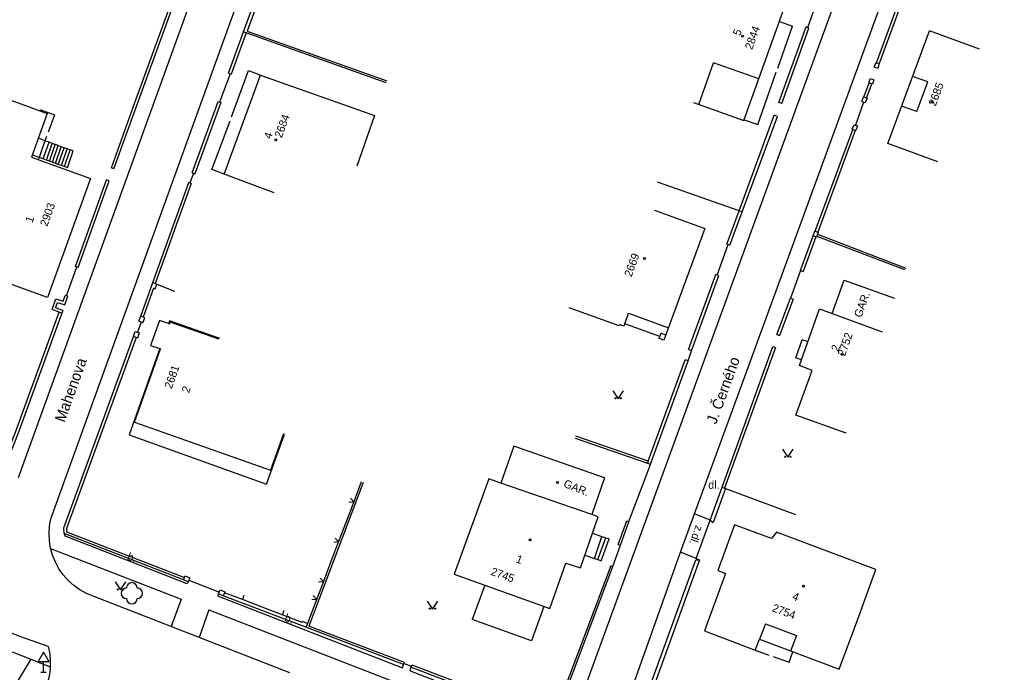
# Model space of a CAD drawing. Extents: x -584400 to -581602, y -1210894 to -1208793.
# Drawn here: x -583374.3 to -583281.7, y -1210488 to -1210426.9 of the extents above; entities that cross this region are included whole.
import ezdxf

# ---------------------------------------------------------------- set-up
doc = ezdxf.new("R2010")
doc.units = 0
for name, color, linetype in [('BUDOVY_MĚŘ', 7, 'Continuous'), ('NÁZVY_ULIC_TOK_SMĚR', 7, 'Continuous'), ('POMOC_POPIS', 7, 'Continuous'), ('ROZHRANÍ_PLOCH', 7, 'Continuous'), ('ZELEŇ', 7, 'Continuous'), ('ZN_BUDOV', 7, 'Continuous'), ('ZN_DOPLŇKOVÉ', 7, 'Continuous'), ('ZN_KULTUR', 7, 'Continuous'), ('Č_POPIS_EVID', 7, 'Continuous')]:
    doc.layers.add(name, color=color, linetype=linetype)

msp = doc.modelspace()

# ---------------------------------------------------------------- linework, layer by layer
at = {"layer": 'BUDOVY_MĚŘ'}
for points in [[(-583311.11, -1210434.61), (-583306.4, -1210436.3), (-583301.71, -1210423.21), (-583306.41, -1210421.52)], [(-583288.23, -1210440.17), (-583292.92, -1210438.44), (-583289, -1210427.88)], [(-583284.31, -1210429.61), (-583289, -1210427.88)], [(-583350.42, -1210443.06), (-583355.12, -1210441.33), (-583351.7, -1210432.06), (-583341.02, -1210435.84), (-583342.69, -1210440.56)], [(-583380.65, -1210432.36), (-583371.68, -1210435.65), (-583373.17, -1210439.73), (-583367.62, -1210441.74), (-583371.66, -1210452.88), (-583378.59, -1210450.37), (-583377.25, -1210446.69), (-583384.83, -1210443.94), (-583380.65, -1210432.36)], [(-583314.77, -1210444.7), (-583310.07, -1210446.41), (-583313.89, -1210456.88), (-583314.35, -1210456.71), (-583314.29, -1210456.54), (-583317.57, -1210455.34), (-583317.65, -1210455.56), (-583318.03, -1210455.42), (-583318.08, -1210455.55), (-583322.78, -1210453.85)], [(-583298.14, -1210454.38), (-583297, -1210451.25), (-583292.3, -1210452.96)], [(-583296.82, -1210465.61), (-583301.52, -1210463.9), (-583300, -1210459.72), (-583301.18, -1210459.24), (-583299.3, -1210453.96), (-583298.14, -1210454.38)], [(-583355.52, -1210456.73), (-583360.23, -1210455.06), (-583360.33, -1210455.33), (-583361.18, -1210455.03), (-583362.01, -1210457.37), (-583361.15, -1210457.67), (-583364.02, -1210465.74), (-583351.15, -1210470.39), (-583349.45, -1210465.69)], [(-583298.14, -1210454.38), (-583293.44, -1210456.1)], [(-583319.46, -1210469.79), (-583327.96, -1210466.81), (-583329.18, -1210470.29)], [(-583329.18, -1210470.29), (-583330.31, -1210469.88), (-583333.54, -1210478.81)], [(-583319.46, -1210469.79), (-583320.66, -1210473.23)], [(-583320.66, -1210473.23), (-583329.18, -1210470.29)], [(-583333.54, -1210478.81), (-583324.59, -1210482.04), (-583323.09, -1210477.79), (-583321.72, -1210478.22), (-583320.06, -1210473.44), (-583320.66, -1210473.23)], [(-583303.8, -1210475.48), (-583307.27, -1210474.2), (-583308.85, -1210478.48), (-583308.12, -1210478.75), (-583310.1, -1210484.13), (-583305.33, -1210485.93), (-583304.94, -1210484.91), (-583297.47, -1210487.72), (-583295.71, -1210483.04)], [(-583295.71, -1210483.04), (-583294.04, -1210478.38), (-583303.34, -1210474.87), (-583303.8, -1210475.48)]]:
    msp.add_lwpolyline(points, dxfattribs=at)
at = {"layer": 'ROZHRANÍ_PLOCH'}
for points in [[(-583374.39, -1210469.76), (-583354.84, -1210415.64), (-583319.76, -1210319.13)], [(-583313.01, -1210330.05), (-583293.77, -1210336.88), (-583274.64, -1210343.78), (-583274.01, -1210344.01), (-583273.4, -1210344.32), (-583272.84, -1210344.7), (-583272.32, -1210345.14), (-583271.87, -1210345.64), (-583271.47, -1210346.19), (-583271.14, -1210346.78), (-583270.88, -1210347.41), (-583270.7, -1210348.06), (-583270.59, -1210348.73), (-583270.57, -1210349.41), (-583270.62, -1210350.09), (-583270.76, -1210350.75), (-583270.94, -1210351.31), (-583322.23, -1210492)], [(-583348.95, -1210488.05), (-583367.37, -1210480.88), (-583368.02, -1210480.61), (-583368.64, -1210480.27), (-583369.21, -1210479.87), (-583369.73, -1210479.4), (-583370.2, -1210478.87), (-583370.6, -1210478.3), (-583370.93, -1210477.68), (-583371.2, -1210477.03), (-583371.38, -1210476.36), (-583371.49, -1210475.67), (-583371.52, -1210474.97), (-583371.47, -1210474.27), (-583371.35, -1210473.63), (-583354.33, -1210426.52), (-583320.25, -1210332.6)], [(-583306.32, -1210460.3), (-583266.74, -1210352.02), (-583266.56, -1210351.13), (-583266.45, -1210350.22), (-583266.42, -1210349.31), (-583266.46, -1210348.4), (-583266.59, -1210347.5), (-583266.8, -1210346.61), (-583267.09, -1210345.74), (-583267.45, -1210344.91), (-583267.88, -1210344.1), (-583268.38, -1210343.34), (-583269.21, -1210342.34), (-583270.04, -1210341.65), (-583270.93, -1210341.03), (-583271.86, -1210340.48), (-583273.12, -1210339.87), (-583292.67, -1210332.89)], [(-583303.23, -1210431.38), (-583301.85, -1210427.46)], [(-583303.07, -1210427.02), (-583301.85, -1210427.46)], [(-583310.62, -1210434.79), (-583309.25, -1210430.9)], [(-583305, -1210432.4), (-583309.25, -1210430.9)], [(-583354.42, -1210435.94), (-583352.82, -1210431.62), (-583351.7, -1210432.06)], [(-583306.37, -1210436.22), (-583305.1, -1210436.67), (-583303.37, -1210431.76)], [(-583290.2, -1210435.46), (-583289.17, -1210432.68), (-583290.59, -1210432.16)], [(-583372.3, -1210435.3), (-583372.34, -1210435.4)], [(-583372.3, -1210435.3), (-583371.02, -1210435.76), (-583371.61, -1210437.4)], [(-583290.2, -1210435.46), (-583291.62, -1210434.94)], [(-583355.12, -1210441.33), (-583356.26, -1210440.89), (-583354.56, -1210436.32)], [(-583371.9, -1210438.19), (-583372.52, -1210437.96)], [(-583371.9, -1210438.19), (-583372.46, -1210439.75)], [(-583372.06, -1210439.9), (-583371.5, -1210438.34)], [(-583371.75, -1210437.78), (-583371.9, -1210438.19)], [(-583371.5, -1210438.34), (-583371.9, -1210438.19)], [(-583371.77, -1210440.01), (-583371.22, -1210438.44)], [(-583371.22, -1210438.44), (-583371.5, -1210438.34)], [(-583371.49, -1210440.11), (-583370.94, -1210438.54)], [(-583370.94, -1210438.54), (-583371.22, -1210438.44)], [(-583370.66, -1210438.64), (-583370.94, -1210438.54)], [(-583372.46, -1210439.75), (-583373.09, -1210439.52)], [(-583371.21, -1210440.21), (-583370.66, -1210438.64)], [(-583370.93, -1210440.31), (-583370.37, -1210438.75)], [(-583370.37, -1210438.75), (-583370.66, -1210438.64)], [(-583370.65, -1210440.41), (-583370.09, -1210438.85)], [(-583370.09, -1210438.85), (-583370.37, -1210438.75)], [(-583370.36, -1210440.52), (-583369.81, -1210438.95)], [(-583369.81, -1210438.95), (-583370.09, -1210438.85)], [(-583370.08, -1210440.62), (-583369.53, -1210439.05)], [(-583369.53, -1210439.05), (-583369.81, -1210438.95)], [(-583369.8, -1210440.72), (-583369.25, -1210439.15), (-583369.53, -1210439.05)], [(-583372.46, -1210439.75), (-583372.54, -1210439.96)], [(-583372.06, -1210439.9), (-583372.46, -1210439.75)], [(-583371.77, -1210440.01), (-583372.06, -1210439.9)], [(-583371.49, -1210440.11), (-583371.77, -1210440.01)], [(-583371.21, -1210440.21), (-583371.49, -1210440.11)], [(-583370.93, -1210440.31), (-583371.21, -1210440.21)], [(-583370.65, -1210440.41), (-583370.93, -1210440.31)], [(-583370.36, -1210440.52), (-583370.65, -1210440.41)], [(-583370.08, -1210440.62), (-583370.36, -1210440.52)], [(-583369.8, -1210440.72), (-583370.08, -1210440.62)], [(-583317.57, -1210455.34), (-583317.21, -1210454.34), (-583313.47, -1210455.71)], [(-583360.33, -1210455.33), (-583360.24, -1210455.36), (-583360.18, -1210455.19)], [(-583355.62, -1210456.8), (-583360.18, -1210455.19)], [(-583314.17, -1210456.22), (-583314.29, -1210456.54)], [(-583314.17, -1210456.22), (-583313.71, -1210456.39)], [(-583300.99, -1210458.72), (-583301.53, -1210458.53), (-583300.93, -1210456.84)], [(-583300.39, -1210457.03), (-583300.93, -1210456.84)], [(-583363.5, -1210464.56), (-583361.07, -1210457.7)], [(-583361.15, -1210457.67), (-583361.07, -1210457.7)], [(-583311.02, -1210473.17), (-583306.32, -1210460.3)], [(-583363.5, -1210464.56), (-583350.76, -1210469.07)], [(-583349.55, -1210465.66), (-583350.76, -1210469.07)], [(-583317.18, -1210473.88), (-583315.15, -1210468.52)], [(-583312.35, -1210476.76), (-583311.02, -1210473.17)], [(-583309.57, -1210473.75), (-583311.02, -1210473.17)], [(-583370.11, -1210475), (-583370.04, -1210475.17), (-583369.93, -1210475.27)], [(-583358.48, -1210479.52), (-583358.58, -1210479.7), (-583369.93, -1210475.27)], [(-583320.59, -1210474.97), (-583319.7, -1210475.28)], [(-583320.41, -1210477.33), (-583319.7, -1210475.28)], [(-583320.09, -1210477.44), (-583319.35, -1210475.4)], [(-583320.09, -1210477.44), (-583319.78, -1210477.55), (-583319.03, -1210475.51)], [(-583319.7, -1210475.28), (-583319.35, -1210475.4)], [(-583319.35, -1210475.4), (-583319.03, -1210475.51)], [(-583371.37, -1210476.39), (-583359.15, -1210481.15), (-583360.07, -1210483.72)], [(-583318.68, -1210478.09), (-583317.97, -1210476.1)], [(-583321.3, -1210477.02), (-583320.41, -1210477.33)], [(-583320.41, -1210477.33), (-583320.09, -1210477.44)], [(-583318.8, -1210494.94), (-583312.35, -1210476.76)], [(-583310.88, -1210477.34), (-583312.35, -1210476.76)], [(-583371.6, -1210485.59), (-583374.16, -1210484.69), (-583376.7, -1210483.72), (-583379.2, -1210482.68), (-583381.67, -1210481.56), (-583384.11, -1210480.37), (-583386.51, -1210479.11)], [(-583330.69, -1210479.84), (-583331.86, -1210483.05)], [(-583355.63, -1210480.65), (-583355.74, -1210480.83), (-583338.41, -1210487.58), (-583338.29, -1210487.26)], [(-583325.15, -1210481.84), (-583326.32, -1210485.05), (-583331.86, -1210483.05)], [(-583356.54, -1210482.16), (-583357.46, -1210484.74)], [(-583356.54, -1210482.16), (-583324.28, -1210494.67)], [(-583304.39, -1210483.45), (-583304.94, -1210484.91)], [(-583304.39, -1210483.45), (-583301.47, -1210484.55), (-583302.02, -1210486.01)], [(-583371.6, -1210485.59), (-583371.46, -1210486.28), (-583371.4, -1210486.99), (-583371.4, -1210487.48)], [(-583374.99, -1210486.09), (-583373.22, -1210486.77)], [(-583305.33, -1210485.93), (-583304.05, -1210486.39)], [(-583303.67, -1210486.52), (-583302.17, -1210487.06), (-583301.81, -1210486.09)], [(-583373.22, -1210486.77), (-583383.1, -1210503.05), (-583383.8, -1210504.18), (-583384.56, -1210505.27), (-583385.39, -1210506.31), (-583386.28, -1210507.29), (-583387.23, -1210508.22), (-583388.23, -1210509.1), (-583389.28, -1210509.91), (-583390.38, -1210510.65), (-583391.61, -1210511.38)], [(-583371.4, -1210487.48), (-583371.42, -1210487.7), (-583371.52, -1210488.4), (-583371.69, -1210489.09), (-583371.94, -1210489.75), (-583372.14, -1210490.15), (-583375.06, -1210495.09)], [(-583373.22, -1210486.77), (-583371.4, -1210487.48)], [(-583337.69, -1210487.86), (-583337.57, -1210487.53)], [(-583337.69, -1210487.86), (-583325.15, -1210492.7), (-583324.8, -1210492.75), (-583324.44, -1210492.72), (-583324.16, -1210492.64)]]:
    msp.add_lwpolyline(points, dxfattribs=at)
at = {"layer": 'ZELEŇ'}
msp.add_circle((-583363.76, -1210480.6), 0.0005, dxfattribs=at)
for centre, start, end in [((-583364.26, -1210480.6), 89.99999, 269.99999), ((-583363.76, -1210480.1), 0, 179.99999), ((-583363.26, -1210480.6), 270, 89.99999), ((-583363.76, -1210481.1), 179.99999, 359.99999)]:
    msp.add_arc(centre, 0.5, start, end, dxfattribs=at)
at = {"layer": 'ZN_BUDOV'}
for centre in [(-583306.53, -1210428.39), (-583288.8, -1210434.57), (-583350.28, -1210438.11), (-583315.71, -1210449.23), (-583297.22, -1210458.21), (-583323.86, -1210470.21), (-583326.44, -1210475.59), (-583300.8, -1210479.94)]:
    msp.add_circle(centre, 0.0875, dxfattribs=at)
at = {"layer": 'ZN_DOPLŇKOVÉ'}
for p, q in [((-583372.03, -1210486.124), (-583372.53, -1210486.99)), ((-583372.03, -1210486.124), (-583371.53, -1210486.99)), ((-583372.53, -1210486.99), (-583371.53, -1210486.99)), ((-583372.03, -1210487.99), (-583372.03, -1210486.99)), ((-583372.28, -1210487.99), (-583371.78, -1210487.99))]:
    msp.add_line(p, q, dxfattribs=at)
for points in [[(-583365.68, -1210440.73), (-583363.63, -1210435.06), (-583357.6, -1210418.5), (-583358.58, -1210417.1)], [(-583365.44, -1210440.82), (-583363.4, -1210435.15), (-583357.32, -1210418.46), (-583358.37, -1210416.95), (-583358.58, -1210417.1)], [(-583353.29, -1210428), (-583350.5, -1210420.27), (-583350.21, -1210420.37)], [(-583350.21, -1210420.37), (-583352.94, -1210427.91)], [(-583293.97, -1210430.89), (-583291.38, -1210423.81)], [(-583300.42, -1210427.58), (-583299.3, -1210424.5)], [(-583291.12, -1210423.91), (-583293.72, -1210430.97)], [(-583303.13, -1210434.6), (-583300.58, -1210427.52)], [(-583302.84, -1210434.7), (-583300.3, -1210427.63), (-583300.58, -1210427.52)], [(-583354.69, -1210431.86), (-583353.29, -1210428)], [(-583353.05, -1210428.08), (-583354.45, -1210431.95)], [(-583353.05, -1210428.08), (-583353.29, -1210428)], [(-583339.92, -1210432.77), (-583353.05, -1210428.08)], [(-583352.94, -1210427.91), (-583339.86, -1210432.58)], [(-583293.72, -1210430.97), (-583293.84, -1210431.42), (-583294.18, -1210431.3), (-583294.02, -1210430.87), (-583293.97, -1210430.89)], [(-583293.97, -1210430.89), (-583293.72, -1210430.97)], [(-583354.56, -1210431.91), (-583355.53, -1210434.58)], [(-583354.69, -1210431.86), (-583354.45, -1210431.95)], [(-583295.15, -1210434.09), (-583294.65, -1210432.8)], [(-583294.91, -1210434.17), (-583294.42, -1210432.89)], [(-583294.65, -1210432.8), (-583294.7, -1210432.78), (-583294.54, -1210432.35), (-583294.21, -1210432.47), (-583294.36, -1210432.9), (-583294.65, -1210432.8)], [(-583358.1, -1210441.21), (-583355.66, -1210434.53), (-583355.42, -1210434.62)], [(-583355.42, -1210434.62), (-583357.86, -1210441.3)], [(-583302.84, -1210434.7), (-583303.13, -1210434.6)], [(-583295.19, -1210434.57), (-583295.93, -1210436.74)], [(-583294.91, -1210434.17), (-583294.86, -1210434.19), (-583295.02, -1210434.63), (-583295.35, -1210434.51), (-583295.19, -1210434.08), (-583295.15, -1210434.09)], [(-583295.15, -1210434.09), (-583294.91, -1210434.17)], [(-583307.71, -1210447.99), (-583306.56, -1210444.85), (-583303.26, -1210435.91), (-583303.55, -1210435.8)], [(-583306.84, -1210444.75), (-583303.55, -1210435.8)], [(-583295.96, -1210437.22), (-583296.24, -1210437.12), (-583296.08, -1210436.69), (-583295.75, -1210436.81), (-583295.9, -1210437.24), (-583295.96, -1210437.22)], [(-583299.72, -1210446.68), (-583296.2, -1210437.13)], [(-583295.96, -1210437.22), (-583299.48, -1210446.76)], [(-583370.32, -1210454.35), (-583374.4, -1210465.59), (-583376.2, -1210470.02), (-583390.33, -1210461.01), (-583402.3, -1210438.59)], [(-583402.12, -1210438.49), (-583390.18, -1210460.87), (-583376.35, -1210469.69), (-583374.65, -1210465.49), (-583370.57, -1210454.25)], [(-583365.44, -1210440.82), (-583365.68, -1210440.73)], [(-583357.97, -1210441.26), (-583358.31, -1210442.15)], [(-583358.1, -1210441.21), (-583357.86, -1210441.3)], [(-583369.03, -1210449.97), (-583366.12, -1210441.87)], [(-583368.78, -1210450.06), (-583365.87, -1210441.95), (-583366.12, -1210441.87)], [(-583361.8, -1210451.49), (-583358.43, -1210442.11)], [(-583358.19, -1210442.19), (-583361.57, -1210451.58)], [(-583358.19, -1210442.19), (-583358.43, -1210442.11)], [(-583306.84, -1210444.75), (-583314.51, -1210442.09)], [(-583307.99, -1210447.88), (-583306.84, -1210444.75)], [(-583306.56, -1210444.85), (-583306.84, -1210444.75)], [(-583299.91, -1210447.1), (-583299.76, -1210446.67), (-583299.72, -1210446.68)], [(-583299.72, -1210446.68), (-583299.48, -1210446.76)], [(-583299.49, -1210446.95), (-583299.55, -1210447.12)], [(-583299.48, -1210446.76), (-583299.43, -1210446.78), (-583299.49, -1210446.95)], [(-583299.49, -1210446.95), (-583291.21, -1210450.13)], [(-583307.71, -1210447.99), (-583307.99, -1210447.88)], [(-583301.09, -1210450.36), (-583299.91, -1210447.1)], [(-583299.67, -1210447.19), (-583300.85, -1210450.44)], [(-583299.67, -1210447.19), (-583299.91, -1210447.1)], [(-583299.55, -1210447.12), (-583299.58, -1210447.22), (-583299.67, -1210447.19)], [(-583299.55, -1210447.12), (-583291.36, -1210450.26)], [(-583308.9, -1210450.78), (-583307.86, -1210447.93)], [(-583369.87, -1210452.73), (-583368.91, -1210450.01)], [(-583368.78, -1210450.06), (-583369.03, -1210449.97)], [(-583301.09, -1210450.36), (-583302.02, -1210452.95)], [(-583301.09, -1210450.36), (-583300.85, -1210450.44)], [(-583362.92, -1210454.64), (-583361.8, -1210451.49)], [(-583361.8, -1210451.49), (-583361.57, -1210451.58)], [(-583361.57, -1210451.58), (-583361.43, -1210451.64)], [(-583311.59, -1210457.77), (-583309.04, -1210450.73)], [(-583311.31, -1210457.87), (-583308.76, -1210450.83), (-583309.04, -1210450.73)], [(-583361.72, -1210452), (-583362.69, -1210454.73)], [(-583361.72, -1210452), (-583361.58, -1210452.06), (-583361.43, -1210451.64)], [(-583361.43, -1210451.64), (-583359.77, -1210452.29)], [(-583370.57, -1210454.25), (-583371.22, -1210454), (-583370.88, -1210453.01), (-583370.21, -1210453.24), (-583370, -1210452.68)], [(-583370.23, -1210454.11), (-583370.9, -1210453.85), (-583370.72, -1210453.34), (-583370.05, -1210453.57), (-583369.76, -1210452.77), (-583370, -1210452.68)], [(-583303.3, -1210456.34), (-583302.02, -1210452.95), (-583301.79, -1210453.03)], [(-583301.79, -1210453.03), (-583303.06, -1210456.43)], [(-583370.32, -1210454.35), (-583370.57, -1210454.25)], [(-583370.23, -1210454.11), (-583370.32, -1210454.35)], [(-583362.88, -1210455.19), (-583363.24, -1210456.14)], [(-583362.72, -1210455.25), (-583363.09, -1210455.11), (-583362.92, -1210454.64)], [(-583362.69, -1210454.73), (-583362.92, -1210454.64)], [(-583362.72, -1210455.25), (-583362.55, -1210454.78), (-583362.69, -1210454.73)], [(-583363.37, -1210456.63), (-583363.61, -1210456.54), (-583363.44, -1210456.07), (-583363.06, -1210456.2), (-583363.23, -1210456.68), (-583363.37, -1210456.63)], [(-583358.91, -1210479.35), (-583370.11, -1210475), (-583370.14, -1210474.48), (-583363.61, -1210456.54)], [(-583363.37, -1210456.63), (-583369.89, -1210474.52), (-583369.87, -1210474.83), (-583358.82, -1210479.12)], [(-583303.3, -1210456.34), (-583303.06, -1210456.43)], [(-583311.63, -1210458.83), (-583311.31, -1210457.87)], [(-583311.31, -1210457.87), (-583311.59, -1210457.77)], [(-583308.45, -1210470.66), (-583303.69, -1210457.48), (-583303.45, -1210457.56)], [(-583303.45, -1210457.56), (-583308.23, -1210470.75)], [(-583315.37, -1210468.23), (-583311.92, -1210458.73)], [(-583315.16, -1210468.51), (-583311.63, -1210458.83), (-583311.92, -1210458.73)], [(-583322.2, -1210466.07), (-583315.44, -1210468.41)], [(-583315.37, -1210468.23), (-583322.14, -1210465.88)], [(-583315.37, -1210468.23), (-583315.44, -1210468.41)], [(-583315.44, -1210468.41), (-583315.35, -1210468.44), (-583315.15, -1210468.52)], [(-583342.08, -1210470.22), (-583347.18, -1210483.68)], [(-583342.26, -1210470.15), (-583342.97, -1210472.02)], [(-583309.57, -1210473.75), (-583308.45, -1210470.66)], [(-583308.14, -1210470.78), (-583309.29, -1210473.98)], [(-583308.45, -1210470.66), (-583308.23, -1210470.75)], [(-583308.23, -1210470.75), (-583308.14, -1210470.78)], [(-583308.14, -1210470.78), (-583301.56, -1210473.23)], [(-583342.97, -1210472.02), (-583343.28, -1210471.69)], [(-583342.97, -1210472.02), (-583343.68, -1210473.89), (-583344.39, -1210475.76)], [(-583343.42, -1210472.06), (-583342.97, -1210472.02)], [(-583310.88, -1210477.34), (-583309.57, -1210473.75)], [(-583309.57, -1210473.75), (-583309.29, -1210473.98)], [(-583318.17, -1210476.03), (-583317.37, -1210473.82)], [(-583318.17, -1210476.03), (-583317.98, -1210476.1), (-583317.18, -1210473.89)], [(-583317.37, -1210473.82), (-583317.18, -1210473.89)], [(-583344.39, -1210475.76), (-583344.69, -1210475.43)], [(-583344.39, -1210475.76), (-583345.1, -1210477.63), (-583345.81, -1210479.5)], [(-583344.84, -1210475.8), (-583344.39, -1210475.76)], [(-583308.78, -1210498), (-583308.9, -1210498.32), (-583316.85, -1210495.19), (-583317.01, -1210495.04), (-583317.11, -1210494.84), (-583317.13, -1210494.62), (-583310.92, -1210477.46), (-583310.56, -1210477.47)], [(-583310.56, -1210477.47), (-583316.79, -1210494.69)], [(-583310.88, -1210477.34), (-583310.56, -1210477.47)], [(-583337.57, -1210487.53), (-583324.16, -1210492.64), (-583318.68, -1210478.09)], [(-583318.86, -1210478.02), (-583324.28, -1210492.38), (-583337.5, -1210487.35)], [(-583318.86, -1210478.02), (-583318.68, -1210478.09)], [(-583358.82, -1210479.12), (-583358.77, -1210478.98), (-583358.33, -1210479.15), (-583358.48, -1210479.52), (-583358.91, -1210479.35)], [(-583358.91, -1210479.35), (-583358.82, -1210479.12)], [(-583345.81, -1210479.5), (-583346.11, -1210479.17)], [(-583358.41, -1210479.36), (-583355.56, -1210480.49)], [(-583345.81, -1210479.5), (-583346.52, -1210481.37), (-583347.3, -1210483.42)], [(-583346.26, -1210479.54), (-583345.81, -1210479.5)], [(-583355.08, -1210480.55), (-583355.19, -1210480.83), (-583355.63, -1210480.65), (-583355.48, -1210480.28), (-583355.04, -1210480.45), (-583355.08, -1210480.55)], [(-583347.44, -1210483.79), (-583355.19, -1210480.83)], [(-583353.4, -1210481.19), (-583355.08, -1210480.55)], [(-583353.26, -1210480.81), (-583353.4, -1210481.19)], [(-583349.67, -1210482.62), (-583351.54, -1210481.9), (-583353.4, -1210481.19)], [(-583346.9, -1210481.19), (-583346.45, -1210481.15), (-583346.76, -1210480.82)], [(-583349.53, -1210482.24), (-583349.67, -1210482.62)], [(-583347.3, -1210483.42), (-583347.77, -1210483.24), (-583347.8, -1210483.33), (-583349.67, -1210482.62)], [(-583347.3, -1210483.42), (-583347.44, -1210483.79)], [(-583338.29, -1210487.26), (-583347.44, -1210483.79)], [(-583338.22, -1210487.08), (-583347.18, -1210483.68)], [(-583338.29, -1210487.26), (-583338.26, -1210487.17), (-583338.22, -1210487.08)], [(-583338.26, -1210487.17), (-583337.54, -1210487.44)], [(-583337.57, -1210487.53), (-583337.54, -1210487.44), (-583337.5, -1210487.35)]]:
    msp.add_lwpolyline(points, dxfattribs=at)
at = {"layer": 'ZN_KULTUR'}
for points in [[(-583318.69, -1210461.63), (-583318.19, -1210462.38), (-583317.69, -1210461.63)], [(-583302.78, -1210467.11), (-583302.28, -1210467.86), (-583301.78, -1210467.11)], [(-583365.32, -1210479.54), (-583364.82, -1210480.29), (-583364.32, -1210479.54)], [(-583336.09, -1210481.34), (-583335.59, -1210482.09), (-583335.09, -1210481.34)]]:
    msp.add_lwpolyline(points, dxfattribs=at)
for centre in [(-583318.44, -1210462.33), (-583317.94, -1210462.33), (-583302.53, -1210467.81), (-583302.03, -1210467.81), (-583365.07, -1210480.24), (-583364.57, -1210480.24), (-583335.84, -1210482.04), (-583335.34, -1210482.04)]:
    msp.add_circle(centre, 0.05, dxfattribs=at)

# ---------------------------------------------------------------- texts
at = {"layer": 'NÁZVY_ULIC_TOK_SMĚR'}
for s, rotation, p in [('Mahenova', 70.31791, (-583370.07, -1210464.65)), ('J. Černého', 69.98594, (-583309, -1210464.82))]:
    msp.add_text(s, height=1, rotation=rotation, dxfattribs=at).set_placement(p)
at = {"layer": 'POMOC_POPIS'}
for s, rotation, p in [('GAR.', 69.97872, (-583295.4, -1210454.82)), ('GAR.', 338.11299, (-583323.37, -1210470.6)), ('z.dl.', 249.67169, (-583310.9, -1210474.17)), ('b.', 338.67891, (-583364.26, -1210477.44)), ('b.', 338.71918, (-583349.52, -1210483.18))]:
    msp.add_text(s, height=0.75, rotation=rotation, dxfattribs=at).set_placement(p)
msp.add_text('dl.', height=0.75, dxfattribs=at).set_placement((-583309.74, -1210470.81))
at = {"layer": 'Č_POPIS_EVID'}
for s, rotation, p in [('2844', 70.27522, (-583305.63, -1210429.71)), ('5', 70.27522, (-583306.76, -1210428.41)), ('2685', 69.67688, (-583288.43, -1210435)), ('2684', 69.76999, (-583349.72, -1210437.99)), ('4', 69.76999, (-583350.73, -1210438.09)), ('2903', 70.08752, (-583371.69, -1210446.28)), ('1', 70.08752, (-583373.08, -1210445.94)), ('2669', 69.9554, (-583316.94, -1210451.01)), ('2752', 70.41015, (-583296.94, -1210458.44)), ('2', 70.41015, (-583297.55, -1210457.99)), ('2681', 70.49014, (-583360.03, -1210461.49)), ('2', 70.49014, (-583358.41, -1210461.88)), ('1', 340.12545, (-583327.83, -1210477.68)), ('2745', 340.12545, (-583330.18, -1210478.85)), ('4', 339.3515, (-583301.93, -1210481.17)), ('2754', 339.3515, (-583303.82, -1210482.26))]:
    msp.add_text(s, height=0.75, rotation=rotation, dxfattribs=at).set_placement(p)

doc.saveas('drawing.dxf')
